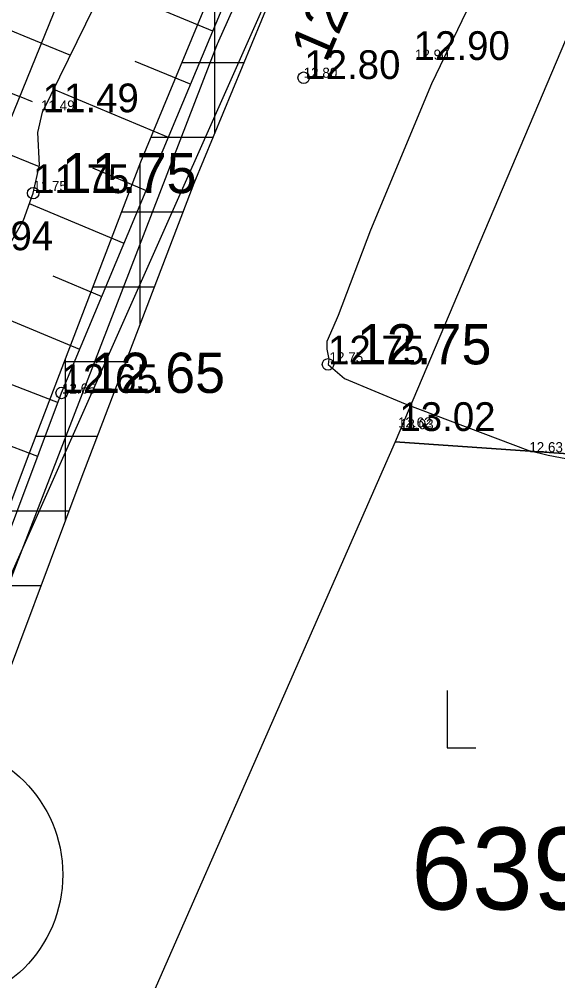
# Model space of a CAD drawing. Extents: x 433497 to 434382, y 6534486 to 6534993.
# Drawn here: x 434157.72 to 434176.46, y 6534787.09 to 6534820.55 of the extents above; entities that cross this region are included whole.
import ezdxf

# ---------------------------------------------------------------- set-up
doc = ezdxf.new("R2010")
doc.units = 0
for name, color, linetype in [('HALJASTUS', 7, 'Continuous'), ('Kaitsevöönd', 7, 'Continuous'), ('kataster', 7, 'Continuous'), ('KORGUS-EH2000', 7, 'Continuous'), ('MOOTKORG-EH2000', 7, 'Continuous'), ('PIIR', 7, 'Continuous'), ('RELJEEF', 7, 'Continuous'), ('TEE', 7, 'Continuous')]:
    doc.layers.add(name, color=color, linetype=linetype)

msp = doc.modelspace()

# ---------------------------------------------------------------- linework, layer by layer
at = {"layer": 'HALJASTUS'}
for p, q in [((434172.614, 6534797.189), (434172.614, 6534795.189)), ((434172.614, 6534795.189), (434173.614, 6534795.189))]:
    msp.add_line(p, q, dxfattribs=at)
msp.add_lwpolyline([(434176.296, 6534827.099), (434172.063, 6534818.302), (434169.946, 6534813.21), (434168.822, 6534810.233), (434168.64, 6534809.811), (434168.425, 6534809.332), (434168.425, 6534809.067), (434168.491, 6534808.72), (434168.468, 6534808.536), (434169.037, 6534808.042), (434171.153, 6534807.166), (434175.419, 6534805.557), (434176.131, 6534805.38), (434178.214, 6534804.983), (434182.414, 6534804.586), (434188.202, 6534804.421), (434190.149, 6534804.398), (434193.758, 6534804.388)], dxfattribs=at)
at = {"layer": 'Kaitsevöönd'}
for p, q in [((434164.531, 6534816.587), (434164.531, 6534821.816)), ((434163.382, 6534819.039), (434165.545, 6534819.039)), ((434162.306, 6534816.439), (434164.469, 6534816.439)), ((434161.931, 6534809.929), (434161.931, 6534815.53)), ((434161.284, 6534813.839), (434163.425, 6534813.839)), ((434160.29, 6534811.239), (434162.431, 6534811.239)), ((434159.331, 6534803.1), (434159.331, 6534808.729)), ((434159.296, 6534808.639), (434161.438, 6534808.639)), ((434158.302, 6534806.039), (434160.444, 6534806.039)), ((434157.321, 6534803.439), (434159.458, 6534803.439)), ((434156.346, 6534800.839), (434158.482, 6534800.839))]:
    msp.add_line(p, q, dxfattribs=at)
for points in [[(434128.222, 6534730.093), (434132.174, 6534738.642), (434136.032, 6534747.247), (434138.365, 6534752.329), (434142.93, 6534762.753), (434145.458, 6534769.142), (434146.369, 6534771.613), (434148.646, 6534776.777), (434150.916, 6534781.958), (434153.219, 6534787.206), (434154.721, 6534791.754), (434156.628, 6534795.899), (434159.877, 6534804.556), (434163.808, 6534814.841), (434168.182, 6534825.411), (434171.941, 6534834.072), (434175.51, 6534841.483), (434180.59, 6534850.694), (434185.974, 6534861.252), (434188.694, 6534866.232), (434193.777, 6534875.182), (434200.729, 6534887.95), (434203.323, 6534892.681)], [(434198.974, 6534888.909), (434192.024, 6534876.146), (434186.943, 6534867.198), (434184.199, 6534862.173), (434178.816, 6534851.617), (434173.72, 6534842.375), (434170.114, 6534834.886), (434166.338, 6534826.183), (434161.945, 6534815.568), (434158.005, 6534805.262), (434154.768, 6534796.635), (434152.881, 6534792.54), (434152.839, 6534792.435), (434151.335, 6534787.878), (434149.085, 6534782.762), (434146.815, 6534777.582), (434144.503, 6534772.334), (434143.585, 6534769.845), (434141.077, 6534763.506), (434136.537, 6534753.14), (434134.209, 6534748.069), (434130.352, 6534739.465)]]:
    msp.add_lwpolyline(points, dxfattribs=at)
at = {"layer": 'kataster'}
for points in [[(434117.185, 6534708.296), (434124.427, 6534725.502), (434148.55, 6534781.242), (434178.983, 6534849.691), (434202.394, 6534892.23)], [(434211.501, 6534888.833), (434183.567, 6534835.939), (434170.808, 6534805.847), (434218.02, 6534802.565)], [(434218.021, 6534802.565), (434170.808, 6534805.847), (434126.926, 6534705.929)]]:
    msp.add_lwpolyline(points, dxfattribs=at)
at = {"layer": 'KORGUS-EH2000'}
for centre in [(434167.62, 6534818.51), (434158.207, 6534814.494), (434168.468, 6534808.536), (434159.2, 6534807.543)]:
    msp.add_circle(centre, 0.2, dxfattribs=at)
at = {"layer": 'PIIR'}
msp.add_circle((434154.637, 6534790.783), 4.6, dxfattribs=at)
at = {"layer": 'RELJEEF'}
for p, q in [((434164.46, 6534820.126), (434160.69, 6534821.702)), ((434158.491, 6534819.712), (434156.522, 6534820.513)), ((434158.491, 6534819.712), (434159.512, 6534819.296)), ((434161.749, 6534819.092), (434163.689, 6534818.281)), ((434156.747, 6534818.262), (434157.737, 6534817.859)), ((434162.918, 6534816.436), (434158.928, 6534818.104)), ((434158.183, 6534817.677), (434157.737, 6534817.859)), ((434156.983, 6534816.007), (434158.414, 6534815.424)), ((434160.269, 6534815.375), (434162.146, 6534814.591)), ((434161.375, 6534812.745), (434158.076, 6534814.125)), ((434158.892, 6534811.616), (434160.603, 6534810.9)), ((434159.832, 6534809.055), (434156.198, 6534810.56)), ((434157.128, 6534807.969), (434159.073, 6534807.205)), ((434158.369, 6534805.333), (434153.858, 6534807.028))]:
    msp.add_line(p, q, dxfattribs=at)
for points in [[(434116.003, 6534779.573), (434118.33, 6534779.008), (434124.552, 6534778.351), (434128.388, 6534778.248), (434131.064, 6534778.414), (434134.99, 6534779.596), (434139.415, 6534780.978), (434142.65, 6534782.717), (434146.846, 6534785.714), (434149.957, 6534788.306), (434152.414, 6534790.827), (434154.555, 6534795.185), (434159.2, 6534807.543), (434167.641, 6534827.734), (434175.75, 6534844.947), (434185.846, 6534863.98), (434196.935, 6534884.171), (434200.713, 6534891.388)], [(434116.003, 6534779.573), (434118.33, 6534779.008), (434124.552, 6534778.351), (434128.388, 6534778.248), (434131.064, 6534778.414), (434134.99, 6534779.596), (434139.415, 6534780.978), (434142.65, 6534782.717), (434146.846, 6534785.714), (434149.957, 6534788.306), (434152.414, 6534790.827), (434154.555, 6534795.185), (434159.2, 6534807.543), (434167.641, 6534827.734), (434175.75, 6534844.947), (434185.846, 6534863.98), (434196.935, 6534884.171)], [(434142.65, 6534787.517), (434144.967, 6534793.475), (434146.953, 6534798.109), (434151.918, 6534807.046), (434155.559, 6534812.508), (434161.352, 6534826.741)], [(434142.766, 6534786.441), (434143.643, 6534787.186), (434144.967, 6534789.503), (434146.125, 6534792.647), (434147.946, 6534796.785), (434148.442, 6534798.275), (434152.249, 6534805.226), (434153.183, 6534806.417), (434154.153, 6534807.295), (434154.566, 6534807.708), (434155.201, 6534808.763), (434157.193, 6534812.353), (434157.874, 6534813.559), (434158.207, 6534814.494), (434158.425, 6534815.472), (434158.372, 6534816.599), (434158.538, 6534817.308), (434162.146, 6534824.674)]]:
    msp.add_lwpolyline(points, dxfattribs=at)
at = {"layer": 'TEE'}
msp.add_lwpolyline([(434144.327, 6534780.781), (434148.542, 6534784.856), (434152.063, 6534787.177), (434164.597, 6534819.637), (434164.618, 6534819.688), (434164.64, 6534819.741), (434164.664, 6534819.795), (434169.822, 6534831.305), (434169.85, 6534831.366), (434169.88, 6534831.428), (434169.913, 6534831.492), (434175.016, 6534841.167), (434175.017, 6534841.169), (434175.019, 6534841.173), (434188.094, 6534865.834), (434188.111, 6534865.865), (434188.13, 6534865.899), (434188.15, 6534865.935), (434194.097, 6534876.248), (434200.82, 6534889.301), (434200.841, 6534889.341), (434200.864, 6534889.384), (434200.889, 6534889.428), (434202.717, 6534892.621)], dxfattribs=at)

# ---------------------------------------------------------------- texts
at = {"layer": 'kataster'}
msp.add_text('63901:001:0048', height=2.85, dxfattribs=at).set_placement((434171.352, 6534789.57))
at = {"layer": 'KORGUS-EH2000'}
msp.add_text('12.80', height=1.4, rotation=66.7748, dxfattribs=at).set_placement((434168.409, 6534818.995))
for s, p in [('11.75', (434159.207, 6534814.494)), ('12.75', (434169.468, 6534808.536)), ('12.65', (434160.2, 6534807.543))]:
    msp.add_text(s, height=1.4, dxfattribs=at).set_placement(p)
at = {"layer": 'MOOTKORG-EH2000'}
for s, height, p in [('12.90', 1, (434171.447, 6534819.128)), ('12.80', 1, (434167.641, 6534818.466)), ('12.90', 0.35, (434171.49, 6534819.14)), ('12.80', 0.35, (434167.62, 6534818.51)), ('11.49', 1, (434158.538, 6534817.308)), ('11.49', 0.35, (434158.48, 6534817.37)), ('11.75', 1, (434158.207, 6534814.494)), ('11.75', 0.35, (434158.21, 6534814.57)), ('11.94', 1, (434155.559, 6534812.508)), ('12.75', 1, (434168.468, 6534808.536)), ('12.75', 0.35, (434168.52, 6534808.61)), ('12.65', 1, (434159.2, 6534807.543)), ('12.65', 0.35, (434159.21, 6534807.52)), ('13.02', 1, (434170.951, 6534806.219)), ('12.62', 0.35, (434170.9, 6534806.34)), ('13.03', 0.35, (434170.97, 6534806.28)), ('12.63', 0.35, (434175.47, 6534805.48))]:
    msp.add_text(s, height=height, dxfattribs=at).set_placement(p)

doc.saveas('drawing.dxf')
